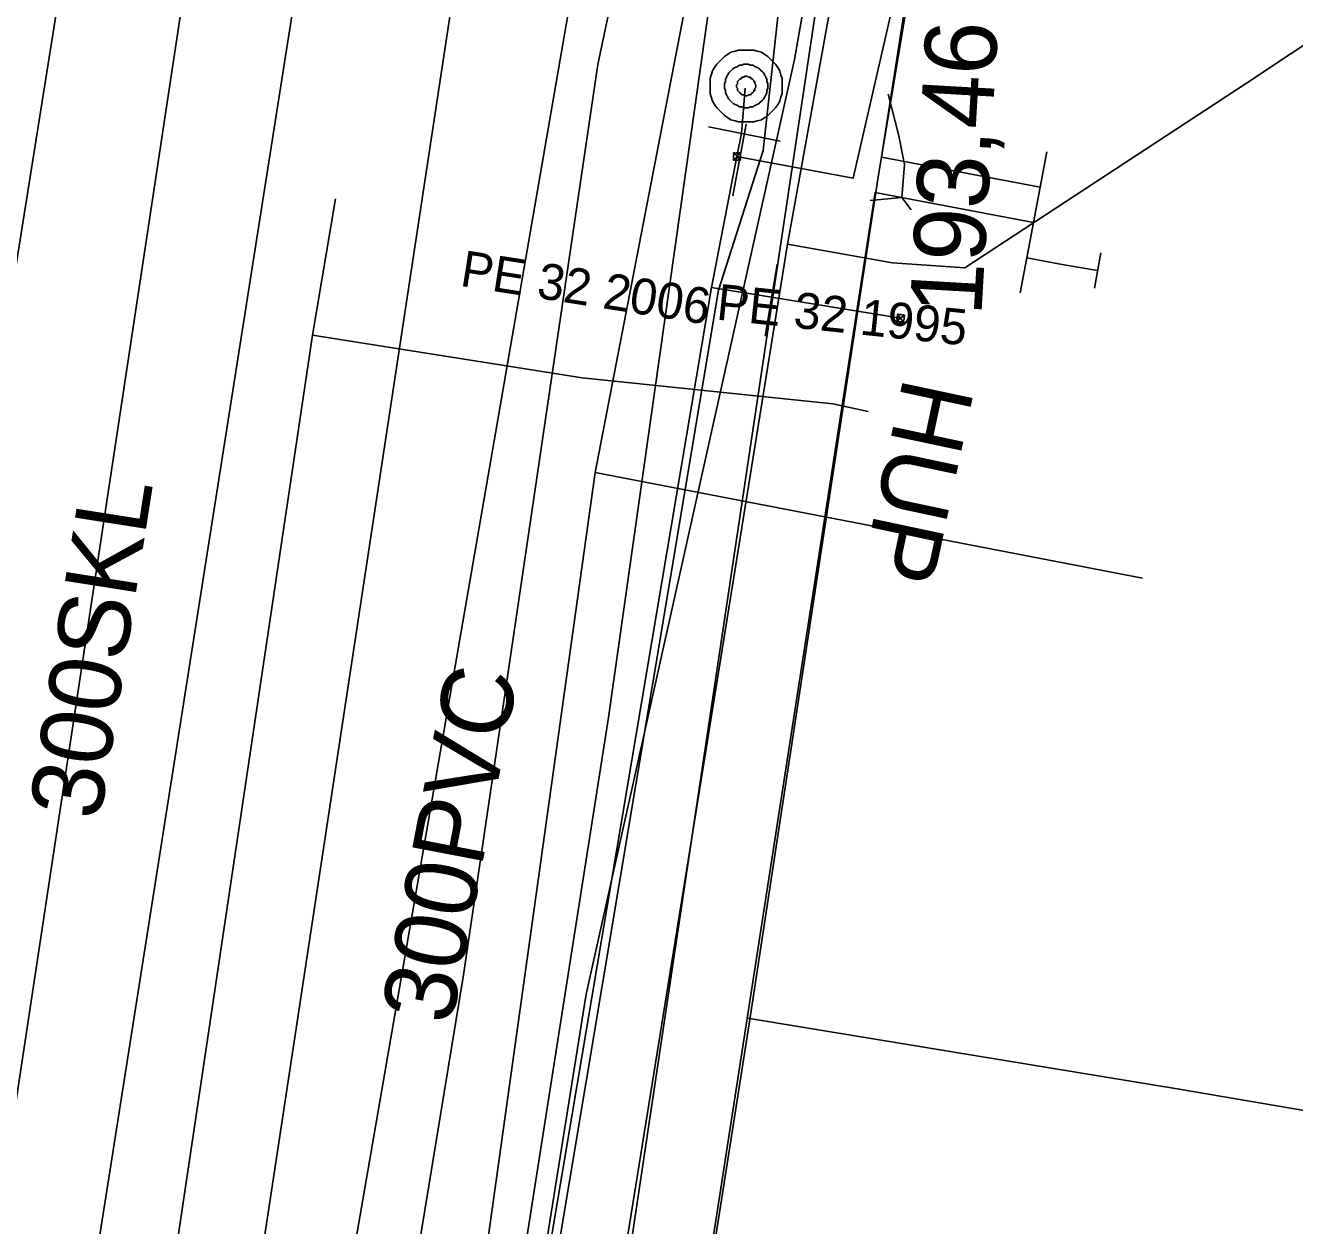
# Model space of a CAD drawing. Extents: x -746464 to -745690, y -1051581 to -1049993.
# Drawn here: x -746225.42 to -746207.75, y -1050908.92 to -1050892.22 of the extents above; entities that cross this region are included whole.
import ezdxf

# ---------------------------------------------------------------- set-up
doc = ezdxf.new("R2010")
doc.units = 0
for name, color, linetype in [('04_CETIN_neprovozovane', 7, 'Continuous'), ('04_CETIN_sdelovaci_podzem', 7, 'Continuous'), ('10_CD_Telematika_metalika', 7, 'Continuous'), ('37_TVNET_sdelovaci_televizni kabely', 7, 'Continuous'), ('45_Eltodo_vedeni_NN_zemni', 7, 'Continuous'), ('48_Prazs_plynarenska_STL', 7, 'Continuous'), ('48_Prazs_plynarenska_STL_popisy', 7, 'Continuous'), ('51_PVaK_kanal_destova_overena poloha', 7, 'Continuous'), ('51_PVaK_kanal_jednotna_overena poloha_rad', 7, 'Continuous'), ('51_PVaK_kanal_popisy', 7, 'Continuous'), ('51_PVaK_kanal_zruseno_overena poloha', 7, 'Continuous'), ('51_PVaK_vodovod_chranicky_objekty', 7, 'Continuous'), ('51_PVaK_vodovod_NEPROVOZUJE PVK_neoverene poloha', 7, 'Continuous'), ('51_PVaK_vodovod_overena poloha_rad', 7, 'Continuous'), ('51_PVaK_vodovod_zruseno_overena poloha', 7, 'Continuous'), ('55_PREdi_NN', 7, 'Continuous'), ('55_PREdi_NN_popisy', 7, 'Continuous'), ('55_PREdi_NN_pripojovaci_misto', 7, 'Continuous')]:
    doc.layers.add(name, color=color, linetype=linetype)

msp = doc.modelspace()

# ---------------------------------------------------------------- linework, layer by layer
at = {"layer": '04_CETIN_neprovozovane'}
msp.add_lwpolyline([(-746220.86, -1050926.02), (-746217.61, -1050905.7), (-746214.71, -1050892.69), (-746207.04, -1050848.9)], dxfattribs=at)
at = {"layer": '04_CETIN_sdelovaci_podzem'}
for points in [[(-746200.5, -1050789.94), (-746202.57, -1050801.74), (-746207.08, -1050831.15), (-746207.94, -1050834.4), (-746208.74, -1050837.4), (-746209.44, -1050844.1), (-746208.7, -1050848.87), (-746210.83, -1050864.33), (-746214.25, -1050885.75), (-746215.15, -1050893.96), (-746215.77, -1050895.9), (-746218.07, -1050909.66), (-746222.98, -1050941.3)], [(-746214.81, -1050895.26), (-746213.31, -1050886.97), (-746211.9, -1050883.9), (-746211.47, -1050883.93)], [(-746214.81, -1050895.26), (-746213.35, -1050895.52), (-746212.34, -1050895.59), (-746208.42, -1050893.02), (-746205.99, -1050891.4), (-746202.03, -1050893.01), (-746202.2, -1050894.89)], [(-746208.47, -1050946.6), (-746221.28, -1050944.45), (-746222.06, -1050943.58), (-746222.34, -1050941.98), (-746214.81, -1050895.26)]]:
    msp.add_lwpolyline(points, dxfattribs=at)
at = {"layer": '10_CD_Telematika_metalika'}
msp.add_lwpolyline([(-746116.552, -1050521.207), (-746121.17, -1050569.408), (-746128.236, -1050608.848), (-746137.347, -1050610.336), (-746147.573, -1050674.704), (-746154.081, -1050701.12), (-746179.17, -1050709.95), (-746193.05, -1050747.67), (-746206.515, -1050825.577), (-746217.3, -1050901.851), (-746223.756, -1050942.953), (-746230.272, -1050994.196), (-746241.227, -1050999.731), (-746247.174, -1051050.056), (-746252.666, -1051096.533), (-746257.91, -1051185.16), (-746266.649, -1051259.574), (-746273.157, -1051294.362), (-746289.838, -1051383.531), (-746309.089, -1051442.724), (-746337.772, -1051532.949), (-746327.582, -1051537.864), (-746339.385, -1051562.334), (-746354.288, -1051580.571)], dxfattribs=at)
at = {"layer": '37_TVNET_sdelovaci_televizni kabely'}
for points in [[(-746207.779, -1050886.43), (-746216.015, -1050890.825), (-746217.486, -1050898.441), (-746209.871, -1050899.912)], [(-746217.486, -1050898.441), (-746222.784, -1050936.331), (-746217.989, -1050937.002)]]:
    msp.add_lwpolyline(points, dxfattribs=at)
at = {"layer": '45_Eltodo_vedeni_NN_zemni'}
msp.add_lwpolyline([(-746222.29, -1050925.52), (-746222.28, -1050924.33), (-746220.93, -1050915.23), (-746219.32, -1050905.43), (-746217.45, -1050892.76), (-746216.75, -1050889.44)], dxfattribs=at)
at = {"layer": '48_Prazs_plynarenska_STL'}
for points in [[(-746228.559, -1050944.352), (-746226.91, -1050933.8), (-746226.14, -1050929.23), (-746224.22, -1050915.32), (-746221.42, -1050896.53), (-746221.1, -1050894.63)], [(-746221.42, -1050896.53), (-746217.669, -1050897.12)], [(-746217.669, -1050897.12), (-746214.178, -1050897.485)], [(-746214.178, -1050897.485), (-746213.689, -1050897.588)]]:
    msp.add_lwpolyline(points, dxfattribs=at)
at = {"layer": '51_PVaK_kanal_destova_overena poloha'}
msp.add_lwpolyline([(-746225.24, -1050914.5), (-746220.984, -1050887.485), (-746220.069, -1050881.677), (-746219.03, -1050875.08)], dxfattribs=at)
at = {"layer": '51_PVaK_kanal_jednotna_overena poloha_rad'}
msp.add_line((-746219.2, -1050890.05), (-746226.67, -1050939.23), dxfattribs=at)
at = {"layer": '51_PVaK_kanal_zruseno_overena poloha'}
msp.add_lwpolyline([(-746217.53, -1050890.13), (-746217.638, -1050890.755), (-746222.36, -1050918.05)], dxfattribs=at)
at = {"layer": '51_PVaK_vodovod_chranicky_objekty'}
for p, q in [((-746214.91, -1050893.826), (-746215.91, -1050893.63)), ((-746215.571, -1050894.59), (-746215.385, -1050893.59)), ((-746215.562, -1050894.091), (-746215.462, -1050893.991)), ((-746215.562, -1050893.991), (-746215.462, -1050894.091)), ((-746215.562, -1050893.991), (-746215.562, -1050894.011)), ((-746215.562, -1050893.991), (-746215.542, -1050893.991)), ((-746215.562, -1050894.091), (-746215.562, -1050894.071)), ((-746215.462, -1050893.991), (-746215.482, -1050893.991)), ((-746215.462, -1050893.991), (-746215.462, -1050894.011)), ((-746215.462, -1050894.091), (-746215.462, -1050894.071)), ((-746215.562, -1050894.091), (-746215.542, -1050894.091)), ((-746215.462, -1050894.091), (-746215.482, -1050894.091)), ((-746215.118, -1050896.54), (-746214.955, -1050895.54)), ((-746213.293, -1050896.332), (-746213.179, -1050896.25)), ((-746213.293, -1050896.332), (-746213.29, -1050896.313)), ((-746213.293, -1050896.332), (-746213.274, -1050896.336)), ((-746213.277, -1050896.234), (-746213.28, -1050896.253)), ((-746213.277, -1050896.234), (-746213.195, -1050896.348)), ((-746213.277, -1050896.234), (-746213.258, -1050896.237)), ((-746213.195, -1050896.348), (-746213.214, -1050896.345)), ((-746213.179, -1050896.25), (-746213.198, -1050896.247)), ((-746213.195, -1050896.348), (-746213.191, -1050896.329)), ((-746213.179, -1050896.25), (-746213.182, -1050896.27))]:
    msp.add_line(p, q, dxfattribs=at)
for points in [[(-746214.885, -1050893.06), (-746214.885, -1050893.015), (-746214.885, -1050892.954), (-746214.9, -1050892.909), (-746214.915, -1050892.848), (-746214.946, -1050892.803), (-746214.976, -1050892.757), (-746215.006, -1050892.727), (-746215.052, -1050892.681), (-746215.082, -1050892.651), (-746215.127, -1050892.621), (-746215.173, -1050892.59), (-746215.233, -1050892.575), (-746215.279, -1050892.56), (-746215.339, -1050892.56), (-746215.385, -1050892.56), (-746215.446, -1050892.56), (-746215.491, -1050892.56), (-746215.536, -1050892.575), (-746215.597, -1050892.59), (-746215.643, -1050892.621), (-746215.688, -1050892.651), (-746215.718, -1050892.681), (-746215.764, -1050892.727), (-746215.794, -1050892.757), (-746215.824, -1050892.803), (-746215.855, -1050892.848), (-746215.87, -1050892.909), (-746215.885, -1050892.954), (-746215.885, -1050893.015), (-746215.885, -1050893.06), (-746215.885, -1050893.121), (-746215.885, -1050893.166), (-746215.87, -1050893.212), (-746215.855, -1050893.272), (-746215.824, -1050893.318), (-746215.794, -1050893.363), (-746215.764, -1050893.393), (-746215.718, -1050893.439), (-746215.688, -1050893.469), (-746215.643, -1050893.499), (-746215.597, -1050893.53), (-746215.536, -1050893.545), (-746215.491, -1050893.56), (-746215.446, -1050893.56), (-746215.385, -1050893.56), (-746215.339, -1050893.56), (-746215.279, -1050893.56), (-746215.233, -1050893.545), (-746215.173, -1050893.53), (-746215.127, -1050893.499), (-746215.082, -1050893.469), (-746215.052, -1050893.439), (-746215.006, -1050893.393), (-746214.976, -1050893.363), (-746214.946, -1050893.318), (-746214.915, -1050893.272), (-746214.9, -1050893.212), (-746214.885, -1050893.166), (-746214.885, -1050893.121), (-746214.885, -1050893.06)], [(-746215.082, -1050893.06), (-746215.082, -1050893.03), (-746215.097, -1050892.999), (-746215.097, -1050892.969), (-746215.112, -1050892.939), (-746215.127, -1050892.909), (-746215.143, -1050892.878), (-746215.158, -1050892.863), (-746215.188, -1050892.833), (-746215.203, -1050892.818), (-746215.233, -1050892.803), (-746215.264, -1050892.787), (-746215.294, -1050892.772), (-746215.324, -1050892.772), (-746215.355, -1050892.757), (-746215.385, -1050892.757), (-746215.415, -1050892.757), (-746215.446, -1050892.772), (-746215.476, -1050892.772), (-746215.506, -1050892.787), (-746215.536, -1050892.803), (-746215.567, -1050892.818), (-746215.582, -1050892.833), (-746215.612, -1050892.863), (-746215.627, -1050892.878), (-746215.643, -1050892.909), (-746215.658, -1050892.939), (-746215.673, -1050892.969), (-746215.673, -1050892.999), (-746215.688, -1050893.03), (-746215.688, -1050893.06), (-746215.688, -1050893.09), (-746215.673, -1050893.121), (-746215.673, -1050893.151), (-746215.658, -1050893.181), (-746215.643, -1050893.212), (-746215.627, -1050893.242), (-746215.612, -1050893.257), (-746215.582, -1050893.287), (-746215.567, -1050893.303), (-746215.536, -1050893.318), (-746215.506, -1050893.333), (-746215.476, -1050893.348), (-746215.446, -1050893.348), (-746215.415, -1050893.363), (-746215.385, -1050893.363), (-746215.355, -1050893.363), (-746215.324, -1050893.348), (-746215.294, -1050893.348), (-746215.264, -1050893.333), (-746215.233, -1050893.318), (-746215.203, -1050893.303), (-746215.188, -1050893.287), (-746215.158, -1050893.257), (-746215.143, -1050893.242), (-746215.127, -1050893.212), (-746215.112, -1050893.181), (-746215.097, -1050893.151), (-746215.097, -1050893.121), (-746215.082, -1050893.09), (-746215.082, -1050893.06)], [(-746215.249, -1050893.06), (-746215.249, -1050893.045), (-746215.264, -1050893.03), (-746215.264, -1050893.015), (-746215.264, -1050892.999), (-746215.279, -1050892.999), (-746215.279, -1050892.984), (-746215.294, -1050892.969), (-746215.309, -1050892.954), (-746215.324, -1050892.954), (-746215.324, -1050892.939), (-746215.339, -1050892.939), (-746215.355, -1050892.939), (-746215.37, -1050892.924), (-746215.385, -1050892.924), (-746215.4, -1050892.924), (-746215.415, -1050892.939), (-746215.43, -1050892.939), (-746215.446, -1050892.939), (-746215.446, -1050892.954), (-746215.461, -1050892.954), (-746215.476, -1050892.969), (-746215.491, -1050892.984), (-746215.506, -1050892.999), (-746215.506, -1050893.015), (-746215.506, -1050893.03), (-746215.521, -1050893.045), (-746215.521, -1050893.06), (-746215.521, -1050893.075), (-746215.506, -1050893.09), (-746215.506, -1050893.106), (-746215.506, -1050893.121), (-746215.491, -1050893.136), (-746215.476, -1050893.151), (-746215.461, -1050893.166), (-746215.446, -1050893.181), (-746215.43, -1050893.181), (-746215.415, -1050893.181), (-746215.4, -1050893.196), (-746215.385, -1050893.196), (-746215.37, -1050893.196), (-746215.355, -1050893.181), (-746215.339, -1050893.181), (-746215.324, -1050893.181), (-746215.309, -1050893.166), (-746215.294, -1050893.151), (-746215.279, -1050893.136), (-746215.279, -1050893.121), (-746215.264, -1050893.121), (-746215.264, -1050893.106), (-746215.264, -1050893.09), (-746215.249, -1050893.075), (-746215.249, -1050893.06)], [(-746215.462, -1050894.041), (-746215.462, -1050894.036), (-746215.463, -1050894.031), (-746215.464, -1050894.026), (-746215.466, -1050894.021), (-746215.469, -1050894.016), (-746215.472, -1050894.012), (-746215.475, -1050894.008), (-746215.479, -1050894.004), (-746215.483, -1050894.001), (-746215.487, -1050893.998), (-746215.492, -1050893.995), (-746215.497, -1050893.993), (-746215.502, -1050893.992), (-746215.507, -1050893.991), (-746215.512, -1050893.991), (-746215.517, -1050893.991), (-746215.522, -1050893.992), (-746215.527, -1050893.993), (-746215.532, -1050893.995), (-746215.537, -1050893.998), (-746215.541, -1050894.001), (-746215.545, -1050894.004), (-746215.549, -1050894.008), (-746215.552, -1050894.012), (-746215.555, -1050894.016), (-746215.558, -1050894.021), (-746215.56, -1050894.026), (-746215.561, -1050894.031), (-746215.562, -1050894.036), (-746215.562, -1050894.041), (-746215.562, -1050894.046), (-746215.561, -1050894.051), (-746215.56, -1050894.056), (-746215.558, -1050894.061), (-746215.555, -1050894.066), (-746215.552, -1050894.07), (-746215.549, -1050894.074), (-746215.545, -1050894.078), (-746215.541, -1050894.081), (-746215.537, -1050894.084), (-746215.532, -1050894.087), (-746215.527, -1050894.089), (-746215.522, -1050894.09), (-746215.517, -1050894.091), (-746215.512, -1050894.091), (-746215.507, -1050894.091), (-746215.502, -1050894.09), (-746215.497, -1050894.089), (-746215.492, -1050894.087), (-746215.487, -1050894.084), (-746215.483, -1050894.081), (-746215.479, -1050894.078), (-746215.475, -1050894.074), (-746215.472, -1050894.07), (-746215.469, -1050894.066), (-746215.466, -1050894.061), (-746215.464, -1050894.056), (-746215.463, -1050894.051), (-746215.462, -1050894.046), (-746215.462, -1050894.041)], [(-746213.187, -1050896.299), (-746213.186, -1050896.294), (-746213.186, -1050896.289), (-746213.186, -1050896.284), (-746213.187, -1050896.279), (-746213.189, -1050896.273), (-746213.192, -1050896.269), (-746213.194, -1050896.264), (-746213.197, -1050896.26), (-746213.201, -1050896.256), (-746213.204, -1050896.253), (-746213.209, -1050896.249), (-746213.213, -1050896.246), (-746213.218, -1050896.244), (-746213.223, -1050896.243), (-746213.228, -1050896.242), (-746213.233, -1050896.241), (-746213.238, -1050896.241), (-746213.243, -1050896.241), (-746213.248, -1050896.242), (-746213.254, -1050896.245), (-746213.258, -1050896.247), (-746213.263, -1050896.249), (-746213.267, -1050896.253), (-746213.271, -1050896.256), (-746213.274, -1050896.259), (-746213.278, -1050896.264), (-746213.281, -1050896.269), (-746213.283, -1050896.273), (-746213.284, -1050896.278), (-746213.285, -1050896.283), (-746213.286, -1050896.288), (-746213.286, -1050896.293), (-746213.286, -1050896.298), (-746213.285, -1050896.303), (-746213.282, -1050896.309), (-746213.28, -1050896.313), (-746213.278, -1050896.318), (-746213.274, -1050896.322), (-746213.271, -1050896.326), (-746213.268, -1050896.329), (-746213.263, -1050896.333), (-746213.258, -1050896.336), (-746213.254, -1050896.338), (-746213.249, -1050896.34), (-746213.244, -1050896.34), (-746213.239, -1050896.341), (-746213.234, -1050896.341), (-746213.229, -1050896.341), (-746213.224, -1050896.34), (-746213.218, -1050896.338), (-746213.214, -1050896.335), (-746213.209, -1050896.333), (-746213.205, -1050896.33), (-746213.201, -1050896.326), (-746213.198, -1050896.323), (-746213.194, -1050896.318), (-746213.191, -1050896.314), (-746213.189, -1050896.309), (-746213.187, -1050896.304), (-746213.187, -1050896.299)]]:
    msp.add_lwpolyline(points, dxfattribs=at)
at = {"layer": '51_PVaK_vodovod_NEPROVOZUJE PVK_neoverene poloha'}
for p, q in [((-746215.45, -1050893.72), (-746215.4, -1050893.09)), ((-746215.513, -1050894.042), (-746215.45, -1050893.72)), ((-746215.513, -1050894.042), (-746215.47, -1050894.05)), ((-746215.867, -1050895.864), (-746215.03, -1050896)), ((-746215.03, -1050896), (-746213.237, -1050896.292))]:
    msp.add_line(p, q, dxfattribs=at)
for points in [[(-746215.47, -1050894.05), (-746213.896, -1050894.343), (-746212.435, -1050887.967)], [(-746224.044, -1050944.393), (-746215.867, -1050895.864), (-746215.513, -1050894.042)]]:
    msp.add_lwpolyline(points, dxfattribs=at)
at = {"layer": '51_PVaK_vodovod_overena poloha_rad'}
msp.add_lwpolyline([(-746147.933, -1050583.079), (-746165.15, -1050628.8), (-746166.75, -1050634.58), (-746168.13, -1050640.41), (-746172, -1050657.92), (-746176.97, -1050682.77), (-746178.84, -1050688.14), (-746188.2, -1050701.63), (-746198.12, -1050740.78), (-746218.81, -1050853.45), (-746233.127, -1050942.931)], dxfattribs=at)
at = {"layer": '51_PVaK_vodovod_zruseno_overena poloha'}
msp.add_lwpolyline([(-746116.909, -1050502.149), (-746147.7, -1050572.88), (-746172.4, -1050636.92), (-746184.51, -1050675.89), (-746206.04, -1050745.23), (-746212.25, -1050771.46), (-746220.36, -1050834.76), (-746222.15, -1050884.77), (-746231.6, -1050947.12)], dxfattribs=at)
at = {"layer": '55_PREdi_NN'}
for points in [[(-746174.518, -1050894.72), (-746175.58, -1050894.502), (-746213.602, -1050886.573), (-746219.211, -1050924.033), (-746222.128, -1050943.603), (-746222.661, -1050951.707), (-746224.213, -1050963.119), (-746219.87, -1050963.874), (-746219.349, -1050963.973)], [(-746213.545, -1050894.298), (-746212.406, -1050887.486), (-746177.884, -1050894.569), (-746175.159, -1050894.986)], [(-746211.294, -1050894.467), (-746213.499, -1050894.052), (-746212.536, -1050887.862), (-746175.777, -1050895.466), (-746175.68, -1050894.992), (-746174.618, -1050895.21)], [(-746213.41, -1050893.172), (-746213.26, -1050893.752), (-746213.18, -1050894.152), (-746213.22, -1050894.612)], [(-746211.201, -1050893.976), (-746211.294, -1050894.467), (-746211.386, -1050894.959), (-746211.479, -1050895.45), (-746211.571, -1050895.941)], [(-746221.26, -1050943.74), (-746215.343, -1050906.112), (-746213.545, -1050894.298)], [(-746217.097, -1050926.337), (-746218.488, -1050926.119), (-746218.173, -1050924.117), (-746213.591, -1050894.544), (-746211.386, -1050894.959)], [(-746213.22, -1050894.612), (-746213.66, -1050894.652)], [(-746213.22, -1050894.612), (-746213.09, -1050894.782)], [(-746211.479, -1050895.45), (-746210.987, -1050895.543)]]:
    msp.add_lwpolyline(points, dxfattribs=at)
at = {"layer": '55_PREdi_NN_popisy'}
msp.add_lwpolyline([(-746215.366, -1050906.032), (-746209.358, -1050907.021), (-746200.549, -1050908.523)], dxfattribs=at)
at = {"layer": '55_PREdi_NN_pripojovaci_misto'}
for p, q in [((-746210.538, -1050895.876), (-746210.451, -1050895.384)), ((-746210.987, -1050895.543), (-746210.495, -1050895.63))]:
    msp.add_line(p, q, dxfattribs=at)

# ---------------------------------------------------------------- texts
at = {"layer": '48_Prazs_plynarenska_STL_popisy'}
for s, height, rotation, p in [('PE 32 2006', 0.5, 351.0611, (-746219.38, -1050895.839)), ('PE 32 1995', 0.5, 354.0312, (-746215.811, -1050896.309)), ('HUP', 1, 258, (-746213.189, -1050897.088))]:
    msp.add_text(s, height=height, rotation=rotation, dxfattribs=at).set_placement(p)
at = {"layer": '51_PVaK_kanal_popisy'}
for s, rotation, p in [('193,46', 86.7387, (-746212.112, -1050896.27)), ('300SKL', 81.0473, (-746224.379, -1050903.297)), ('300PVC', 79.1856, (-746219.487, -1050906.143))]:
    msp.add_text(s, height=1, rotation=rotation, dxfattribs=at).set_placement(p)

doc.saveas('drawing.dxf')
